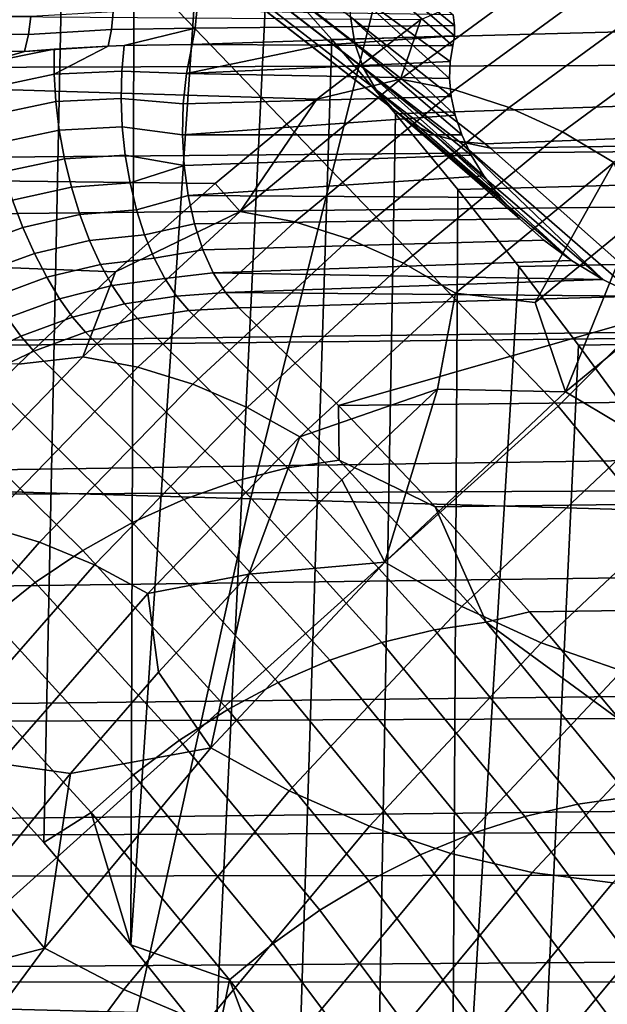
# Model space of a CAD drawing. Header units: metres. Extents: x -240 to 45, y -77 to 27.
# Tile 504 of 656: x -175.07 to -174.481, y 4.294 to 5.281. Entities that reach past the tile are written whole.
import ezdxf

# ---------------------------------------------------------------- set-up
doc = ezdxf.new("R2010")
doc.units = ezdxf.units.M
doc.layers.add('solid_102011X2', color=7, linetype='CONTINUOUS')

msp = doc.modelspace()

# ---------------------------------------------------------------- linework, layer by layer
at = {"layer": 'solid_102011X2'}
for points in [[(-174.53035, 4.893939, 308.458069), (-175.123367, 5.510395, 307.978851), (-174.713425, 6.065171, 308.942169), (-173.972977, 5.451769, 309.578003)], [(-172.721893, 5.743034, 348.808289), (-174.572342, 5.807244, 347.467682), (-174.711884, 5.308138, 347.634583), (-172.85762, 5.249444, 348.975159)], [(-175.023407, 5.541905, 298.854553), (-175.045944, 4.456454, 298.817047), (-175.135849, 4.555555, 298.66745), (-175.092743, 5.607443, 298.739197)], [(-174.955109, 5.474387, 298.968231), (-174.958725, 4.353973, 298.962219), (-175.045944, 4.456454, 298.817047), (-175.023407, 5.541905, 298.854553)], [(-175.163818, 4.323822, 307.250885), (-175.666824, 4.946773, 306.850708), (-175.123367, 5.510395, 307.978851), (-174.53035, 4.893939, 308.458069)], [(-174.887939, 5.405067, 299.080017), (-174.958725, 4.353973, 298.962219), (-174.955109, 5.474387, 298.968231)], [(-174.63559, 5.286213, 298.032013), (-174.634125, 5.275425, 298.029083), (-174.8284, 5.433898, 297.704773), (-174.829056, 5.44954, 297.712433)], [(-174.021149, 4.277624, 308.858734), (-174.53035, 4.893939, 308.458069), (-173.972977, 5.451769, 309.578003), (-173.380569, 4.842184, 310.046204)], [(-174.934082, 5.435132, 297.506927), (-174.738525, 5.284084, 297.832397), (-174.734085, 5.257413, 297.816467), (-174.92897, 5.407938, 297.492126)], [(-174.634262, 5.26521, 298.025818), (-174.635849, 5.25517, 298.022095), (-174.733948, 5.340541, 297.859009), (-174.8284, 5.433898, 297.704773)], [(-174.634125, 5.275425, 298.029083), (-174.634262, 5.26521, 298.025818), (-174.8284, 5.433898, 297.704773)], [(-174.821945, 5.334107, 299.18985), (-174.874283, 4.248527, 299.102753), (-174.958725, 4.353973, 298.962219), (-174.887939, 5.405067, 299.080017)], [(-174.92897, 5.407938, 297.492126), (-174.734085, 5.257413, 297.816467), (-174.725433, 5.232799, 297.799011), (-174.919693, 5.382842, 297.475708)], [(-174.906494, 5.360459, 297.45813), (-174.919693, 5.382842, 297.475708), (-174.725433, 5.232799, 297.799011), (-174.712784, 5.210847, 297.780487)], [(-174.711884, 5.308138, 347.634583), (-176.551605, 5.367584, 346.269531), (-176.682022, 4.854626, 346.421326), (-174.838776, 4.800856, 347.786346)], [(-174.889679, 5.341343, 297.439758), (-174.906494, 5.360459, 297.45813), (-174.712784, 5.210847, 297.780487), (-174.696442, 5.192099, 297.761353)], [(-171.043152, 5.355654, 299.083252), (-178.139252, 5.329337, 303.382263), (-178.044891, 5.224812, 303.46225), (-170.820923, 5.246134, 299.094177)], [(-174.603348, 5.156924, 297.688049), (-171.414337, 5.28115, 295.411987), (-171.520782, 5.356472, 295.234833), (-174.788452, 5.300267, 297.379974)], [(-174.869675, 5.325964, 297.421112), (-174.889679, 5.341343, 297.439758), (-174.696442, 5.192099, 297.761353), (-174.676819, 5.177015, 297.742065)], [(-174.757111, 5.261386, 299.29776), (-174.821945, 5.334107, 299.18985), (-172.905258, 5.33951, 298.026978), (-172.845581, 5.312554, 298.046448)], [(-174.738632, 5.312155, 297.846436), (-174.733948, 5.340541, 297.859009), (-174.635849, 5.25517, 298.022095), (-174.63858, 5.239252, 298.016083)], [(-174.688477, 5.221551, 289.842957), (-174.667923, 5.281319, 289.99707), (-174.52533, 5.341093, 290.114471)], [(-174.688477, 5.221551, 289.842957), (-174.52533, 5.341093, 290.114471), (-174.470947, 5.330244, 290.086273), (-174.633865, 5.210869, 289.815125)], [(-174.757111, 5.261386, 299.29776), (-174.792618, 4.140085, 299.238678), (-174.874283, 4.248527, 299.102753), (-174.821945, 5.334107, 299.18985)], [(-174.633865, 5.210869, 289.815125), (-174.470947, 5.330244, 290.086273), (-174.416916, 5.312326, 290.061218), (-174.579453, 5.193224, 289.79071)], [(-174.84697, 5.3147, 297.402588), (-174.869675, 5.325964, 297.421112), (-174.676819, 5.177015, 297.742065), (-174.654388, 5.165968, 297.723083)], [(-174.822113, 5.307828, 297.384705), (-174.84697, 5.3147, 297.402588), (-174.654388, 5.165968, 297.723083), (-174.629715, 5.159229, 297.704895)], [(-174.693451, 5.187019, 299.403717), (-174.757111, 5.261386, 299.29776), (-172.845581, 5.312554, 298.046448), (-172.715912, 5.253742, 298.086365)], [(-174.738632, 5.312155, 297.846436), (-174.63858, 5.239252, 298.016083), (-174.639236, 5.222206, 298.010254)], [(-174.738525, 5.284084, 297.832397), (-174.738632, 5.312155, 297.846436), (-174.639236, 5.222206, 298.010254), (-174.63765, 5.204266, 298.004822)], [(-174.579453, 5.193224, 289.79071), (-174.416916, 5.312326, 290.061218), (-174.364059, 5.287615, 290.039673), (-174.526077, 5.16889, 289.77002)], [(-177.989868, 5.300263, 292.051941), (-174.772247, 5.201414, 289.823456), (-174.874329, 5.117112, 289.653595), (-178.175339, 5.15661, 291.743256)], [(-177.983017, 5.305195, 292.063324), (-174.667923, 5.281319, 289.99707), (-174.772247, 5.201414, 289.823456), (-177.989868, 5.300263, 292.051941)], [(-172.85762, 5.249444, 348.975159), (-174.711884, 5.308138, 347.634583), (-174.838776, 4.800856, 347.786346), (-172.981064, 4.747768, 349.126923)], [(-174.629715, 5.159229, 297.704895), (-174.603348, 5.156924, 297.688049), (-174.788452, 5.300267, 297.379974), (-174.822113, 5.307828, 297.384705)], [(-174.894211, 5.272861, 298.181488), (-174.892639, 5.290242, 298.184021), (-174.976273, 5.289023, 298.232605), (-174.978058, 5.271448, 298.229767)], [(-174.892639, 5.290242, 298.184021), (-174.894211, 5.272861, 298.181488), (-174.634125, 5.275425, 298.029083), (-174.63559, 5.286213, 298.032013)], [(-175.061478, 5.266449, 298.276184), (-175.059128, 5.284522, 298.280029), (-175.287628, 5.285416, 298.414825), (-175.289932, 5.267428, 298.411011)], [(-174.978058, 5.271448, 298.229767), (-174.976273, 5.289023, 298.232605), (-175.059128, 5.284522, 298.280029), (-175.061478, 5.266449, 298.276184)], [(-174.688477, 5.221551, 289.842957), (-174.772247, 5.201414, 289.823456), (-174.667923, 5.281319, 289.99707)], [(-174.738525, 5.284084, 297.832397), (-174.63765, 5.204266, 298.004822), (-174.633667, 5.185533, 297.999847)], [(-174.734085, 5.257413, 297.816467), (-174.738525, 5.284084, 297.832397), (-174.633667, 5.185533, 297.999847), (-174.627029, 5.165882, 297.995392)], [(-174.598129, 5.152592, 297.696747), (-171.310013, 5.201239, 295.585571), (-171.414337, 5.28115, 295.411987), (-174.603348, 5.156924, 297.688049)], [(-174.526077, 5.16889, 289.77002), (-174.364059, 5.287615, 290.039673), (-174.313187, 5.256494, 290.021973), (-174.474564, 5.138244, 289.753387)], [(-175.061478, 5.266449, 298.276184), (-175.06546, 5.249516, 298.269531), (-174.981384, 5.254745, 298.224274), (-174.978058, 5.271448, 298.229767)], [(-174.978058, 5.271448, 298.229767), (-174.981384, 5.254745, 298.224274), (-174.965302, 5.255322, 298.215363), (-174.894211, 5.272861, 298.181488)], [(-174.894211, 5.272861, 298.181488), (-174.965302, 5.255322, 298.215363), (-174.897293, 5.256268, 298.176361)], [(-174.634125, 5.275425, 298.029083), (-174.894211, 5.272861, 298.181488), (-174.897293, 5.256268, 298.176361), (-174.634262, 5.26521, 298.025818)], [(-175.289932, 5.267428, 298.411011), (-175.29393, 5.250456, 298.404327), (-175.06546, 5.249516, 298.269531), (-175.061478, 5.266449, 298.276184)], [(-174.634262, 5.26521, 298.025818), (-174.897293, 5.256268, 298.176361), (-174.766571, 5.255722, 298.099243)], [(-174.693451, 5.187019, 299.403717), (-174.713654, 4.028913, 299.370087), (-174.792618, 4.140085, 299.238678), (-174.757111, 5.261386, 299.29776)], [(-174.634262, 5.26521, 298.025818), (-174.766571, 5.255722, 298.099243), (-174.635849, 5.25517, 298.022095)], [(-175.107346, 5.237298, 298.28595), (-175.06546, 5.249516, 298.269531), (-175.29393, 5.250456, 298.404327)], [(-175.03566, 5.251798, 298.253662), (-175.06546, 5.249516, 298.269531), (-175.107346, 5.237298, 298.28595)], [(-175.035507, 5.226673, 298.24054), (-175.03566, 5.251798, 298.253662), (-175.107346, 5.237298, 298.28595), (-175.104919, 5.211996, 298.270538)], [(-174.981384, 5.254745, 298.224274), (-175.06546, 5.249516, 298.269531), (-175.03566, 5.251798, 298.253662)], [(-174.981384, 5.254745, 298.224274), (-175.03566, 5.251798, 298.253662), (-175.035507, 5.226673, 298.24054)], [(-174.967651, 5.229636, 298.204895), (-174.965302, 5.255322, 298.215363), (-174.981384, 5.254745, 298.224274), (-175.035507, 5.226673, 298.24054)], [(-174.902893, 5.227207, 298.167114), (-174.897293, 5.256268, 298.176361), (-174.965302, 5.255322, 298.215363), (-174.967651, 5.229636, 298.204895)], [(-174.766571, 5.255722, 298.099243), (-174.897293, 5.256268, 298.176361), (-174.902893, 5.227207, 298.167114)], [(-174.63858, 5.239252, 298.016083), (-174.635849, 5.25517, 298.022095), (-174.766571, 5.255722, 298.099243), (-174.902893, 5.227207, 298.167114)], [(-174.725433, 5.232799, 297.799011), (-174.734085, 5.257413, 297.816467), (-174.627029, 5.165882, 297.995392), (-174.617508, 5.145552, 297.991547)], [(-174.631027, 5.111193, 299.507599), (-174.693451, 5.187019, 299.403717), (-172.715912, 5.253742, 298.086365), (-172.52536, 5.166877, 298.13913)], [(-170.820923, 5.246134, 299.094177), (-178.044891, 5.224812, 303.46225), (-177.952194, 5.118827, 303.540039), (-170.68985, 5.181532, 299.098022)], [(-174.639236, 5.222206, 298.010254), (-174.63858, 5.239252, 298.016083), (-174.902893, 5.227207, 298.167114)], [(-174.725433, 5.232799, 297.799011), (-174.617508, 5.145552, 297.991547), (-174.604767, 5.124584, 297.988464)], [(-174.725433, 5.232799, 297.799011), (-174.604767, 5.124584, 297.988464), (-174.588547, 5.103161, 297.986267), (-174.712784, 5.210847, 297.780487)], [(-175.03392, 5.199111, 298.230652), (-175.035507, 5.226673, 298.24054), (-175.104919, 5.211996, 298.270538), (-175.100601, 5.18507, 298.258789)], [(-174.96843, 5.202079, 298.197632), (-174.967651, 5.229636, 298.204895), (-175.035507, 5.226673, 298.24054), (-175.03392, 5.199111, 298.230652)], [(-174.906143, 5.196815, 298.161804), (-174.902893, 5.227207, 298.167114), (-174.967651, 5.229636, 298.204895), (-174.96843, 5.202079, 298.197632)], [(-174.63765, 5.204266, 298.004822), (-174.639236, 5.222206, 298.010254), (-174.902893, 5.227207, 298.167114), (-174.906143, 5.196815, 298.161804)], [(-174.84903, 5.088987, 289.575745), (-174.772247, 5.201414, 289.823456), (-174.688477, 5.221551, 289.842957)], [(-174.84903, 5.088987, 289.575745), (-174.688477, 5.221551, 289.842957), (-174.633865, 5.210869, 289.815125), (-174.794205, 5.078492, 289.548309)], [(-174.794205, 5.078492, 289.548309), (-174.633865, 5.210869, 289.815125), (-174.579453, 5.193224, 289.79071), (-174.73941, 5.061157, 289.524475)], [(-174.696442, 5.192099, 297.761353), (-174.712784, 5.210847, 297.780487), (-174.588547, 5.103161, 297.986267), (-174.568588, 5.081583, 297.985138)], [(-174.967316, 5.173841, 298.193909), (-174.96843, 5.202079, 298.197632), (-175.03392, 5.199111, 298.230652), (-175.030487, 5.17064, 298.224518)], [(-174.906967, 5.165831, 298.160645), (-174.906143, 5.196815, 298.161804), (-174.96843, 5.202079, 298.197632), (-174.967316, 5.173841, 298.193909)], [(-174.63765, 5.204266, 298.004822), (-174.906143, 5.196815, 298.161804), (-174.906967, 5.165831, 298.160645), (-174.633667, 5.185533, 297.999847)], [(-174.84903, 5.088987, 289.575745), (-174.874329, 5.117112, 289.653595), (-174.772247, 5.201414, 289.823456)], [(-174.415344, 4.990384, 298.000916), (-171.207962, 5.116936, 295.755432), (-171.310013, 5.201239, 295.585571), (-174.598129, 5.152592, 297.696747)], [(-175.030487, 5.17064, 298.224518), (-175.03392, 5.199111, 298.230652), (-175.100601, 5.18507, 298.258789), (-175.094498, 5.15709, 298.250916)], [(-174.73941, 5.061157, 289.524475), (-174.579453, 5.193224, 289.79071), (-174.526077, 5.16889, 289.77002), (-174.685516, 5.037251, 289.504669)], [(-174.676819, 5.177015, 297.742065), (-174.696442, 5.192099, 297.761353), (-174.568588, 5.081583, 297.985138), (-174.544693, 5.060268, 297.985229)], [(-170.68985, 5.181532, 299.098022), (-177.952194, 5.118827, 303.540039), (-177.899643, 5.057237, 303.583771), (-170.593628, 5.134109, 299.099609)], [(-174.627029, 5.165882, 297.995392), (-174.633667, 5.185533, 297.999847), (-174.906967, 5.165831, 298.160645)], [(-174.631027, 5.111193, 299.507599), (-174.637436, 3.915001, 299.496948), (-174.713654, 4.028913, 299.370087), (-174.693451, 5.187019, 299.403717)], [(-174.964325, 5.145492, 298.193787), (-174.967316, 5.173841, 298.193909), (-175.030487, 5.17064, 298.224518), (-175.025253, 5.14187, 298.22229)], [(-174.905365, 5.134998, 298.163605), (-174.906967, 5.165831, 298.160645), (-174.967316, 5.173841, 298.193909), (-174.964325, 5.145492, 298.193787)], [(-174.676819, 5.177015, 297.742065), (-174.544693, 5.060268, 297.985229), (-174.516922, 5.039798, 297.986786)], [(-174.654388, 5.165968, 297.723083), (-174.676819, 5.177015, 297.742065), (-174.516922, 5.039798, 297.986786)], [(-175.025253, 5.14187, 298.22229), (-175.030487, 5.17064, 298.224518), (-175.094498, 5.15709, 298.250916), (-175.086731, 5.128673, 298.247101)], [(-174.627029, 5.165882, 297.995392), (-174.906967, 5.165831, 298.160645), (-174.905365, 5.134998, 298.163605), (-174.617508, 5.145552, 297.991547)], [(-174.685516, 5.037251, 289.504669), (-174.526077, 5.16889, 289.77002), (-174.474564, 5.138244, 289.753387), (-174.633347, 5.007144, 289.489136)], [(-174.654388, 5.165968, 297.723083), (-174.516922, 5.039798, 297.986786), (-174.485657, 5.020866, 297.989899)], [(-174.629715, 5.159229, 297.704895), (-174.654388, 5.165968, 297.723083), (-174.485657, 5.020866, 297.989899)], [(-174.569839, 5.033885, 299.609436), (-174.631027, 5.111193, 299.507599), (-172.52536, 5.166877, 298.13913), (-172.333649, 5.079134, 298.185303)], [(-178.180267, 5.152522, 291.735046), (-174.974091, 5.028571, 289.487549), (-175.071426, 4.936011, 289.325531), (-178.362961, 4.990384, 291.431)], [(-178.175339, 5.15661, 291.743256), (-174.874329, 5.117112, 289.653595), (-174.974091, 5.028571, 289.487549), (-178.180267, 5.152522, 291.735046)], [(-174.451538, 5.004188, 297.994629), (-174.415344, 4.990384, 298.000916), (-174.598129, 5.152592, 297.696747), (-174.629715, 5.159229, 297.704895)], [(-174.629715, 5.159229, 297.704895), (-174.598129, 5.152592, 297.696747), (-174.603348, 5.156924, 297.688049)], [(-174.629715, 5.159229, 297.704895), (-174.485657, 5.020866, 297.989899), (-174.451538, 5.004188, 297.994629)], [(-175.018356, 5.113423, 298.22403), (-175.025253, 5.14187, 298.22229), (-175.086731, 5.128673, 298.247101), (-175.077499, 5.100446, 298.247437)], [(-174.959518, 5.11761, 298.197296), (-174.964325, 5.145492, 298.193787), (-175.025253, 5.14187, 298.22229), (-175.018356, 5.113423, 298.22403)], [(-174.905365, 5.134998, 298.163605), (-174.964325, 5.145492, 298.193787), (-174.959518, 5.11761, 298.197296)], [(-174.617508, 5.145552, 297.991547), (-174.905365, 5.134998, 298.163605), (-174.901337, 5.105059, 298.170654), (-174.604767, 5.124584, 297.988464)], [(-170.593628, 5.134109, 299.099609), (-177.899643, 5.057237, 303.583771), (-177.790649, 4.92571, 303.673676), (-170.361847, 5.019801, 299.099548)], [(-174.905365, 5.134998, 298.163605), (-174.959518, 5.11761, 298.197296), (-174.953018, 5.090761, 298.204315), (-174.901337, 5.105059, 298.170654)], [(-174.633347, 5.007144, 289.489136), (-174.474564, 5.138244, 289.753387), (-174.553345, 4.997641, 289.528778)], [(-174.474564, 5.138244, 289.753387), (-174.453018, 5.080364, 289.69577), (-174.553345, 4.997641, 289.528778)], [(-174.588547, 5.103161, 297.986267), (-174.604767, 5.124584, 297.988464), (-174.901337, 5.105059, 298.170654)], [(-175.009918, 5.085907, 298.229645), (-175.018356, 5.113423, 298.22403), (-175.077499, 5.100446, 298.247437), (-175.066986, 5.073032, 298.251923)], [(-174.953018, 5.090761, 298.204315), (-174.959518, 5.11761, 298.197296), (-175.018356, 5.113423, 298.22403), (-175.009918, 5.085907, 298.229645)], [(-174.84903, 5.088987, 289.575745), (-174.974091, 5.028571, 289.487549), (-174.874329, 5.117112, 289.653595)], [(-174.901337, 5.105059, 298.170654), (-174.953018, 5.090761, 298.204315), (-174.944931, 5.06549, 298.214722), (-174.895004, 5.076733, 298.18158)], [(-174.568588, 5.081583, 297.985138), (-174.588547, 5.103161, 297.986267), (-174.901337, 5.105059, 298.170654), (-174.895004, 5.076733, 298.18158)], [(-174.569839, 5.033885, 299.609436), (-174.637436, 3.915001, 299.496948), (-174.631027, 5.111193, 299.507599)], [(-175.077499, 5.100446, 298.247437), (-175.135666, 5.078918, 298.266876), (-175.123093, 5.052341, 298.270599), (-175.066986, 5.073032, 298.251923)], [(-175.000137, 5.059916, 298.239075), (-175.009918, 5.085907, 298.229645), (-175.066986, 5.073032, 298.251923), (-175.05542, 5.047036, 298.260468)], [(-174.944931, 5.06549, 298.214722), (-174.953018, 5.090761, 298.204315), (-175.009918, 5.085907, 298.229645), (-175.000137, 5.059916, 298.239075)], [(-175.006683, 4.943289, 289.313354), (-174.974091, 5.028571, 289.487549), (-174.84903, 5.088987, 289.575745)], [(-175.006683, 4.943289, 289.313354), (-174.84903, 5.088987, 289.575745), (-174.794205, 5.078492, 289.548309), (-174.951614, 4.933006, 289.286316)], [(-175.066986, 5.073032, 298.251923), (-175.123093, 5.052341, 298.270599), (-175.109848, 5.027033, 298.278473), (-175.05542, 5.047036, 298.260468)], [(-174.951614, 4.933006, 289.286316), (-174.794205, 5.078492, 289.548309), (-174.73941, 5.061157, 289.524475), (-174.896454, 4.91602, 289.263123)], [(-174.895004, 5.076733, 298.18158), (-174.944931, 5.06549, 298.214722), (-174.935425, 5.042312, 298.228333), (-174.88652, 5.050702, 298.196167)], [(-174.568588, 5.081583, 297.985138), (-174.895004, 5.076733, 298.18158), (-174.88652, 5.050702, 298.196167), (-174.544693, 5.060268, 297.985229)], [(-174.509888, 4.955082, 299.709198), (-174.569839, 5.033885, 299.609436), (-172.333649, 5.079134, 298.185303), (-172.141083, 4.990965, 298.22467)], [(-174.522995, 4.908093, 289.44281), (-174.553345, 4.997641, 289.528778), (-174.453018, 5.080364, 289.69577)], [(-174.335541, 5.062462, 289.754761), (-174.522995, 4.908093, 289.44281), (-174.453018, 5.080364, 289.69577)], [(-174.935425, 5.042312, 298.228333), (-174.944931, 5.06549, 298.214722), (-175.000137, 5.059916, 298.239075), (-174.989227, 5.036008, 298.252075)], [(-174.989227, 5.036008, 298.252075), (-175.000137, 5.059916, 298.239075), (-175.05542, 5.047036, 298.260468), (-175.043076, 5.023029, 298.272858)], [(-174.896454, 4.91602, 289.263123), (-174.73941, 5.061157, 289.524475), (-174.685516, 5.037251, 289.504669), (-174.842041, 4.892596, 289.244171)], [(-174.544693, 5.060268, 297.985229), (-174.88652, 5.050702, 298.196167), (-174.876083, 5.027591, 298.21402), (-174.516922, 5.039798, 297.986786)], [(-174.260605, 5.016043, 289.73114), (-174.446869, 4.862644, 289.421143), (-174.522995, 4.908093, 289.44281), (-174.335541, 5.062462, 289.754761)], [(-175.05542, 5.047036, 298.260468), (-175.109848, 5.027033, 298.278473), (-175.096191, 5.003551, 298.290314), (-175.043076, 5.023029, 298.272858)], [(-174.88652, 5.050702, 298.196167), (-174.935425, 5.042312, 298.228333), (-174.924698, 5.021696, 298.244843), (-174.876083, 5.027591, 298.21402)], [(-174.977402, 5.014696, 298.268372), (-174.989227, 5.036008, 298.252075), (-175.043076, 5.023029, 298.272858), (-175.030212, 5.001544, 298.288818)], [(-174.924698, 5.021696, 298.244843), (-174.935425, 5.042312, 298.228333), (-174.989227, 5.036008, 298.252075), (-174.977402, 5.014696, 298.268372)], [(-174.485657, 5.020866, 297.989899), (-174.516922, 5.039798, 297.986786), (-174.876083, 5.027591, 298.21402)], [(-174.842041, 4.892596, 289.244171), (-174.685516, 5.037251, 289.504669), (-174.633347, 5.007144, 289.489136), (-174.789215, 4.863095, 289.229736)], [(-174.509888, 4.955082, 299.709198), (-174.564026, 3.798847, 299.61911), (-174.637436, 3.915001, 299.496948), (-174.569839, 5.033885, 299.609436)], [(-175.006683, 4.943289, 289.313354), (-175.071426, 4.936011, 289.325531), (-174.974091, 5.028571, 289.487549)], [(-174.876083, 5.027591, 298.21402), (-174.924698, 5.021696, 298.244843), (-174.912979, 5.004061, 298.263916), (-174.863953, 5.007957, 298.234741)], [(-174.485657, 5.020866, 297.989899), (-174.876083, 5.027591, 298.21402), (-174.863953, 5.007957, 298.234741)], [(-170.334702, 5.00641, 299.099182), (-170.361847, 5.019801, 299.099548), (-177.790649, 4.92571, 303.673676)], [(-175.043076, 5.023029, 298.272858), (-175.096191, 5.003551, 298.290314), (-175.082443, 4.98241, 298.305847), (-175.030212, 5.001544, 298.288818)], [(-174.964935, 4.996439, 298.287659), (-174.977402, 5.014696, 298.268372), (-175.030212, 5.001544, 298.288818), (-175.01712, 4.983051, 298.308014)], [(-174.912979, 5.004061, 298.263916), (-174.924698, 5.021696, 298.244843), (-174.977402, 5.014696, 298.268372), (-174.964935, 4.996439, 298.287659)], [(-174.451538, 5.004188, 297.994629), (-174.485657, 5.020866, 297.989899), (-174.863953, 5.007957, 298.234741)], [(-170.334702, 5.00641, 299.099182), (-177.790649, 4.92571, 303.673676), (-177.684311, 4.792286, 303.760437), (-170.124023, 4.902633, 299.093689)], [(-174.964935, 4.996439, 298.287659), (-174.952072, 4.981629, 298.309448), (-174.900482, 4.989772, 298.285187), (-174.912979, 5.004061, 298.263916)], [(-174.912979, 5.004061, 298.263916), (-174.900482, 4.989772, 298.285187), (-174.850403, 4.99227, 298.257812), (-174.863953, 5.007957, 298.234741)], [(-174.451538, 5.004188, 297.994629), (-174.863953, 5.007957, 298.234741), (-174.850403, 4.99227, 298.257812)], [(-174.451538, 5.004188, 297.994629), (-174.850403, 4.99227, 298.257812), (-174.75058, 4.894679, 298.42395), (-174.415344, 4.990384, 298.000916)], [(-174.789215, 4.863095, 289.229736), (-174.633347, 5.007144, 289.489136), (-174.651398, 4.910774, 289.36557)], [(-174.633347, 5.007144, 289.489136), (-174.553345, 4.997641, 289.528778), (-174.522995, 4.908093, 289.44281), (-174.651398, 4.910774, 289.36557)], [(-175.030212, 5.001544, 298.288818), (-175.082443, 4.98241, 298.305847), (-175.068878, 4.964076, 298.324799), (-175.01712, 4.983051, 298.308014)], [(-175.01712, 4.983051, 298.308014), (-175.004089, 4.967961, 298.330017), (-174.952072, 4.981629, 298.309448), (-174.964935, 4.996439, 298.287659)], [(-174.749802, 4.839853, 298.53598), (-174.900482, 4.989772, 298.285187), (-174.952072, 4.981629, 298.309448), (-174.801559, 4.83196, 298.559937)], [(-174.900482, 4.989772, 298.285187), (-174.749802, 4.839853, 298.53598), (-174.75058, 4.894679, 298.42395), (-174.850403, 4.99227, 298.257812)], [(-174.415344, 4.990384, 298.000916), (-174.75058, 4.894679, 298.42395), (-171.010895, 4.935849, 296.083405)], [(-174.451141, 4.874884, 299.806976), (-174.509888, 4.955082, 299.709198), (-172.141083, 4.990965, 298.22467), (-171.947693, 4.902597, 298.257355)], [(-175.082443, 4.98241, 298.305847), (-175.133743, 4.958133, 298.318756), (-175.119736, 4.940008, 298.337402), (-175.068878, 4.964076, 298.324799)], [(-175.01712, 4.983051, 298.308014), (-175.068878, 4.964076, 298.324799), (-175.055832, 4.948951, 298.34668), (-175.004089, 4.967961, 298.330017)], [(-174.801559, 4.83196, 298.559937), (-174.952072, 4.981629, 298.309448), (-175.004089, 4.967961, 298.330017), (-174.853867, 4.818713, 298.580017)], [(-175.055832, 4.948951, 298.34668), (-175.068878, 4.964076, 298.324799), (-175.119736, 4.940008, 298.337402), (-175.106644, 4.924856, 298.359131)], [(-174.853867, 4.818713, 298.580017), (-175.004089, 4.967961, 298.330017), (-175.055832, 4.948951, 298.34668), (-174.905701, 4.800431, 298.595795)], [(-174.451141, 4.874884, 299.806976), (-174.493454, 3.680415, 299.736572), (-174.564026, 3.798847, 299.61911), (-174.509888, 4.955082, 299.709198)], [(-174.905701, 4.800431, 298.595795), (-175.055832, 4.948951, 298.34668), (-175.106644, 4.924856, 298.359131), (-174.95697, 4.77718, 298.6073)], [(-175.006683, 4.943289, 289.313354), (-175.161041, 4.784358, 289.056458), (-175.166321, 4.839608, 289.167633), (-175.071426, 4.936011, 289.325531)], [(-175.161041, 4.784358, 289.056458), (-175.006683, 4.943289, 289.313354), (-174.951614, 4.933006, 289.286316), (-175.105759, 4.774312, 289.029785)], [(-174.653488, 4.793106, 298.58551), (-170.916031, 4.839457, 296.241272), (-171.010895, 4.935849, 296.083405), (-174.75058, 4.894679, 298.42395)], [(-174.95697, 4.77718, 298.6073), (-175.106644, 4.924856, 298.359131), (-175.155838, 4.896003, 298.367279), (-175.006775, 4.749328, 298.614319)], [(-175.105759, 4.774312, 289.029785), (-174.951614, 4.933006, 289.286316), (-174.896454, 4.91602, 289.263123), (-175.050201, 4.757717, 289.007233)], [(-175.050201, 4.757717, 289.007233), (-174.896454, 4.91602, 289.263123), (-174.842041, 4.892596, 289.244171), (-174.99527, 4.734833, 288.989166)], [(-174.789215, 4.863095, 289.229736), (-174.651398, 4.910774, 289.36557), (-174.74707, 4.819971, 289.20636)], [(-174.704147, 4.737571, 289.141296), (-174.74707, 4.819971, 289.20636), (-174.651398, 4.910774, 289.36557)], [(-174.522995, 4.908093, 289.44281), (-174.704147, 4.737571, 289.141296), (-174.651398, 4.910774, 289.36557)], [(-174.446869, 4.862644, 289.421143), (-174.626862, 4.693226, 289.121613), (-174.704147, 4.737571, 289.141296), (-174.522995, 4.908093, 289.44281)], [(-169.980637, 4.832137, 299.087341), (-170.124023, 4.902633, 299.093689), (-177.684311, 4.792286, 303.760437)], [(-175.006775, 4.749328, 298.614319), (-175.155838, 4.896003, 298.367279), (-175.202774, 4.862785, 298.371002), (-175.054489, 4.717247, 298.61673)], [(-174.760162, 3.701378, 307.550323), (-175.163818, 4.323822, 307.250885), (-174.53035, 4.893939, 308.458069), (-174.021149, 4.277624, 308.858734)], [(-174.99527, 4.734833, 288.989166), (-174.842041, 4.892596, 289.244171), (-174.789215, 4.863095, 289.229736), (-174.941788, 4.706011, 288.9758)], [(-174.749802, 4.839853, 298.53598), (-174.653488, 4.793106, 298.58551), (-174.75058, 4.894679, 298.42395)], [(-174.393585, 4.793295, 299.902771), (-174.425705, 3.560096, 299.849304), (-174.493454, 3.680415, 299.736572), (-174.451141, 4.874884, 299.806976)], [(-175.054489, 4.717247, 298.61673), (-175.202774, 4.862785, 298.371002), (-175.246841, 4.825632, 298.370209), (-175.099457, 4.681361, 298.614471)], [(-174.941788, 4.706011, 288.9758), (-174.789215, 4.863095, 289.229736), (-174.840286, 4.725421, 289.051208)], [(-174.789215, 4.863095, 289.229736), (-174.74707, 4.819971, 289.20636), (-174.840286, 4.725421, 289.051208)], [(-174.368271, 4.825234, 289.393738), (-174.547302, 4.656725, 289.095795), (-174.626862, 4.693226, 289.121613), (-174.446869, 4.862644, 289.421143)], [(-174.838776, 4.800856, 347.786346), (-176.682022, 4.854626, 346.421326), (-176.79924, 4.334184, 346.55777), (-174.952835, 4.286175, 347.922791)], [(-174.602386, 4.677364, 298.781342), (-174.749802, 4.839853, 298.53598), (-174.801559, 4.83196, 298.559937), (-174.654312, 4.669742, 298.805023)], [(-174.602386, 4.677364, 298.781342), (-174.653488, 4.793106, 298.58551), (-174.749802, 4.839853, 298.53598)], [(-174.559189, 4.687746, 298.742462), (-170.823715, 4.73943, 296.394928), (-170.916031, 4.839457, 296.241272), (-174.653488, 4.793106, 298.58551)], [(-169.980637, 4.832137, 299.087341), (-177.684311, 4.792286, 303.760437), (-177.598663, 4.680839, 303.82959), (-169.878571, 4.78199, 299.081604)], [(-174.654312, 4.669742, 298.805023), (-174.801559, 4.83196, 298.559937), (-174.853867, 4.818713, 298.580017), (-174.706924, 4.656957, 298.824554)], [(-174.706924, 4.656957, 298.824554), (-174.853867, 4.818713, 298.580017), (-174.905701, 4.800431, 298.595795), (-174.759216, 4.639307, 298.8396)], [(-174.704147, 4.737571, 289.141296), (-174.840286, 4.725421, 289.051208), (-174.74707, 4.819971, 289.20636)], [(-174.288162, 4.79633, 289.360931), (-174.466446, 4.628523, 289.064209), (-174.547302, 4.656725, 289.095795), (-174.368271, 4.825234, 289.393738)], [(-174.759216, 4.639307, 298.8396), (-174.905701, 4.800431, 298.595795), (-174.95697, 4.77718, 298.6073), (-174.81105, 4.616867, 298.850159)], [(-172.981064, 4.747768, 349.126923), (-174.838776, 4.800856, 347.786346), (-174.952835, 4.286175, 347.922791), (-173.09201, 4.238776, 349.263336)], [(-174.602386, 4.677364, 298.781342), (-174.559189, 4.687746, 298.742462), (-174.653488, 4.793106, 298.58551)], [(-169.878571, 4.78199, 299.081604), (-177.598663, 4.680839, 303.82959), (-177.514893, 4.568139, 303.896606), (-169.626129, 4.65806, 299.063293)], [(-174.81105, 4.616867, 298.850159), (-174.95697, 4.77718, 298.6073), (-175.006775, 4.749328, 298.614319), (-174.861557, 4.589992, 298.856018)], [(-175.256195, 4.602314, 288.779419), (-175.105759, 4.774312, 289.029785), (-175.050201, 4.757717, 289.007233), (-175.200256, 4.586156, 288.757507)], [(-175.200256, 4.586156, 288.757507), (-175.050201, 4.757717, 289.007233), (-174.99527, 4.734833, 288.989166), (-175.144806, 4.563874, 288.740295)], [(-174.861557, 4.589992, 298.856018), (-175.006775, 4.749328, 298.614319), (-175.054489, 4.717247, 298.61673), (-174.91008, 4.559039, 298.857056)], [(-174.704147, 4.737571, 289.141296), (-174.878433, 4.551561, 288.851257), (-174.840286, 4.725421, 289.051208)], [(-174.626862, 4.693226, 289.121613), (-174.799988, 4.508461, 288.833466), (-174.878433, 4.551561, 288.851257), (-174.704147, 4.737571, 289.141296)], [(-174.467712, 4.57881, 298.894714), (-170.733994, 4.635945, 296.54422), (-170.823715, 4.73943, 296.394928), (-174.559189, 4.687746, 298.742462)], [(-175.144806, 4.563874, 288.740295), (-174.99527, 4.734833, 288.989166), (-174.941788, 4.706011, 288.9758), (-175.090652, 4.535811, 288.728058)], [(-174.941788, 4.706011, 288.9758), (-174.840286, 4.725421, 289.051208), (-174.931, 4.627313, 288.900238)], [(-174.878433, 4.551561, 288.851257), (-174.931, 4.627313, 288.900238), (-174.840286, 4.725421, 289.051208)], [(-174.91008, 4.559039, 298.857056), (-175.054489, 4.717247, 298.61673), (-175.099457, 4.681361, 298.614471), (-174.955963, 4.52442, 298.853271)], [(-175.090652, 4.535811, 288.728058), (-174.941788, 4.706011, 288.9758), (-174.931, 4.627313, 288.900238), (-175.019135, 4.525846, 288.753571)], [(-174.547302, 4.656725, 289.095795), (-174.719452, 4.472984, 288.809265), (-174.799988, 4.508461, 288.833466), (-174.626862, 4.693226, 289.121613)], [(-174.602386, 4.677364, 298.781342), (-174.467712, 4.57881, 298.894714), (-174.559189, 4.687746, 298.742462)], [(-174.955963, 4.52442, 298.853271), (-175.099457, 4.681361, 298.614471), (-175.141113, 4.642146, 298.607605), (-174.998627, 4.486595, 298.844727)], [(-174.510696, 4.494866, 299.044006), (-174.654312, 4.669742, 298.805023), (-174.706924, 4.656957, 298.824554), (-174.563614, 4.482583, 299.063019)], [(-174.458633, 4.502194, 299.020599), (-174.602386, 4.677364, 298.781342), (-174.654312, 4.669742, 298.805023), (-174.510696, 4.494866, 299.044006)], [(-174.458633, 4.502194, 299.020599), (-174.467712, 4.57881, 298.894714), (-174.602386, 4.677364, 298.781342)], [(-169.511795, 4.601267, 299.053833), (-169.626129, 4.65806, 299.063293), (-177.514893, 4.568139, 303.896606)], [(-174.563614, 4.482583, 299.063019), (-174.706924, 4.656957, 298.824554), (-174.759216, 4.639307, 298.8396), (-174.616364, 4.465625, 299.077362)], [(-174.466446, 4.628523, 289.064209), (-174.637863, 4.445574, 288.778931), (-174.719452, 4.472984, 288.809265), (-174.547302, 4.656725, 289.095795)], [(-174.998627, 4.486595, 298.844727), (-175.141113, 4.642146, 298.607605), (-175.135849, 4.555555, 298.66745), (-175.045944, 4.456454, 298.817047)], [(-174.616364, 4.465625, 299.077362), (-174.759216, 4.639307, 298.8396), (-174.81105, 4.616867, 298.850159), (-174.668762, 4.444076, 299.086975)], [(-174.38533, 4.608973, 289.027252), (-174.556229, 4.426572, 288.742828), (-174.637863, 4.445574, 288.778931), (-174.466446, 4.628523, 289.064209)], [(-174.878433, 4.551561, 288.851257), (-175.019135, 4.525846, 288.753571), (-174.931, 4.627313, 288.900238)], [(-174.668762, 4.444076, 299.086975), (-174.81105, 4.616867, 298.850159), (-174.861557, 4.589992, 298.856018), (-174.719955, 4.418271, 299.091675)], [(-174.304947, 4.598318, 288.985382), (-174.475571, 4.416216, 288.701416), (-174.556229, 4.426572, 288.742828), (-174.38533, 4.608973, 289.027252)], [(-169.511795, 4.601267, 299.053833), (-177.514893, 4.568139, 303.896606), (-177.433197, 4.454524, 303.961426), (-169.399796, 4.544442, 299.044708)], [(-174.719955, 4.418271, 299.091675), (-174.861557, 4.589992, 298.856018), (-174.91008, 4.559039, 298.857056), (-174.769272, 4.388556, 299.09137)], [(-174.878433, 4.551561, 288.851257), (-175.045273, 4.350759, 288.573608), (-175.019135, 4.525846, 288.753571)], [(-174.799988, 4.508461, 288.833466), (-174.965652, 4.30905, 288.557739), (-175.045273, 4.350759, 288.573608), (-174.878433, 4.551561, 288.851257)], [(-174.769272, 4.388556, 299.09137), (-174.91008, 4.559039, 298.857056), (-174.955963, 4.52442, 298.853271), (-174.816071, 4.355328, 299.08609)], [(-169.290115, 4.487599, 299.035858), (-169.399796, 4.544442, 299.044708), (-177.433197, 4.454524, 303.961426)], [(-175.090652, 4.535811, 288.728058), (-175.019135, 4.525846, 288.753571), (-175.10466, 4.4212, 288.611237)], [(-175.045273, 4.350759, 288.573608), (-175.10466, 4.4212, 288.611237), (-175.019135, 4.525846, 288.753571)], [(-174.816071, 4.355328, 299.08609), (-174.955963, 4.52442, 298.853271), (-174.998627, 4.486595, 298.844727), (-174.859741, 4.319031, 299.075867)], [(-174.719452, 4.472984, 288.809265), (-174.884186, 4.274719, 288.535126), (-174.965652, 4.30905, 288.557739), (-174.799988, 4.508461, 288.833466)], [(-174.318909, 4.314245, 299.253174), (-174.458633, 4.502194, 299.020599), (-174.510696, 4.494866, 299.044006), (-174.37114, 4.307235, 299.276276)], [(-174.37114, 4.307235, 299.276276), (-174.510696, 4.494866, 299.044006), (-174.563614, 4.482583, 299.063019), (-174.424347, 4.2955, 299.294769)], [(-169.290115, 4.487599, 299.035858), (-177.433197, 4.454524, 303.961426), (-177.408798, 4.419834, 303.980682), (-169.182739, 4.430749, 299.027313)], [(-174.998627, 4.486595, 298.844727), (-175.045944, 4.456454, 298.817047), (-174.958725, 4.353973, 298.962219)], [(-174.859741, 4.319031, 299.075867), (-174.998627, 4.486595, 298.844727), (-174.958725, 4.353973, 298.962219)], [(-174.424347, 4.2955, 299.294769), (-174.563614, 4.482583, 299.063019), (-174.616364, 4.465625, 299.077362), (-174.477539, 4.2793, 299.308411)], [(-174.637863, 4.445574, 288.778931), (-174.801849, 4.248194, 288.506012), (-174.884186, 4.274719, 288.535126), (-174.719452, 4.472984, 288.809265)], [(-174.477539, 4.2793, 299.308411), (-174.616364, 4.465625, 299.077362), (-174.668762, 4.444076, 299.086975), (-174.530502, 4.258723, 299.317078)], [(-174.556229, 4.426572, 288.742828), (-174.719711, 4.229805, 288.470734), (-174.801849, 4.248194, 288.506012), (-174.637863, 4.445574, 288.778931)], [(-174.530502, 4.258723, 299.317078), (-174.668762, 4.444076, 299.086975), (-174.719955, 4.418271, 299.091675), (-174.582382, 4.234089, 299.320648)], [(-174.249329, 4.437761, 288.550781), (-174.413101, 4.240633, 288.278198), (-174.484497, 4.225231, 288.332916), (-174.321152, 4.421845, 288.604797)], [(-169.182739, 4.430749, 299.027313), (-177.408798, 4.419834, 303.980682), (-177.337769, 4.316699, 304.036438), (-169.077698, 4.373904, 299.019104)], [(-174.475571, 4.416216, 288.701416), (-174.638763, 4.219783, 288.429779), (-174.719711, 4.229805, 288.470734), (-174.556229, 4.426572, 288.742828)], [(-174.321152, 4.421845, 288.604797), (-174.484497, 4.225231, 288.332916), (-174.560043, 4.218252, 288.383667), (-174.396881, 4.414634, 288.655212)], [(-175.235413, 4.352415, 288.487122), (-175.10466, 4.4212, 288.611237), (-175.045273, 4.350759, 288.573608), (-175.187515, 4.313595, 288.473328)], [(-174.582382, 4.234089, 299.320648), (-174.719955, 4.418271, 299.091675), (-174.769272, 4.388556, 299.09137), (-174.632492, 4.205731, 299.319031)], [(-174.396881, 4.414634, 288.655212), (-174.560043, 4.218252, 288.383667), (-174.638763, 4.219783, 288.429779), (-174.475571, 4.416216, 288.701416)], [(-174.632492, 4.205731, 299.319031), (-174.769272, 4.388556, 299.09137), (-174.816071, 4.355328, 299.08609), (-174.680191, 4.174026, 299.312256)], [(-168.975006, 4.317087, 299.01123), (-169.077698, 4.373904, 299.019104), (-177.337769, 4.316699, 304.036438)], [(-174.859741, 4.319031, 299.075867), (-174.958725, 4.353973, 298.962219), (-174.874283, 4.248527, 299.102753)], [(-174.680191, 4.174026, 299.312256), (-174.816071, 4.355328, 299.08609), (-174.859741, 4.319031, 299.075867), (-174.724838, 4.139402, 299.300385)], [(-175.045273, 4.350759, 288.573608), (-175.204102, 4.13594, 288.309235), (-175.187515, 4.313595, 288.473328)], [(-174.965652, 4.30905, 288.557739), (-175.123352, 4.095776, 288.295288), (-175.204102, 4.13594, 288.309235), (-175.045273, 4.350759, 288.573608)], [(-174.952835, 4.286175, 347.922791), (-176.79924, 4.334184, 346.55777), (-176.903107, 3.807064, 346.67865), (-175.053894, 3.764891, 348.043671)], [(-175.559967, 3.111591, 306.169861), (-175.888824, 3.74163, 305.930542), (-175.163818, 4.323822, 307.250885), (-174.760162, 3.701378, 307.550323)], [(-168.975006, 4.317087, 299.01123), (-177.337769, 4.316699, 304.036438), (-177.268448, 4.212858, 304.090485), (-168.874771, 4.26033, 299.003723)], [(-174.859741, 4.319031, 299.075867), (-174.874283, 4.248527, 299.102753), (-174.792618, 4.140085, 299.238678)], [(-174.724838, 4.139402, 299.300385), (-174.859741, 4.319031, 299.075867), (-174.792618, 4.140085, 299.238678)], [(-174.884186, 4.274719, 288.535126), (-175.040939, 4.062716, 288.274231), (-175.123352, 4.095776, 288.295288), (-174.965652, 4.30905, 288.557739)], [(-174.286209, 4.295836, 288.159637), (-174.443527, 4.083051, 287.897766), (-174.503189, 4.05265, 287.959778), (-174.346725, 4.264266, 288.220184)]]:
    msp.add_3dface(points, dxfattribs=at)

doc.saveas('drawing.dxf')
